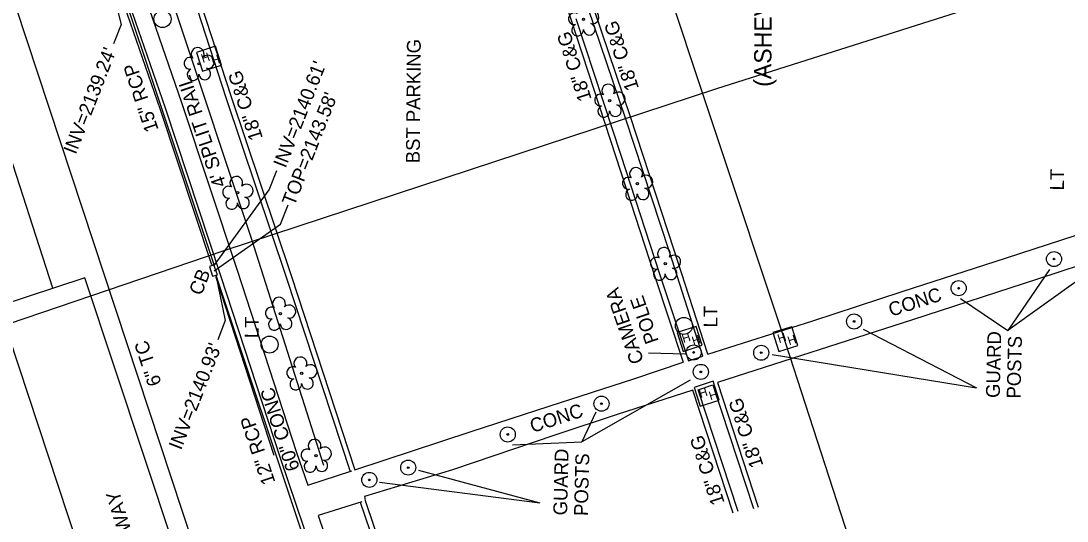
# Model space of a CAD drawing. Extents: x 945964 to 948456, y 631061 to 636061.
# Drawn here: x 946452.8 to 946755.3, y 632205.9 to 632350.7 of the extents above; entities that cross this region are included whole.
import ezdxf

# ---------------------------------------------------------------- set-up
doc = ezdxf.new("R2010")
doc.units = 0
for name, color, linetype in [('Exist Building', 7, 'Continuous'), ('Exist Building Text', 7, 'Continuous'), ('Exist Other Culture Fence Line', 7, 'Continuous'), ('Exist Other Culture Fence Line Text', 7, 'Continuous'), ('Exist Other Culture Located Object CELL', 7, 'Continuous'), ('Exist Other Culture Located Object Leader', 7, 'Continuous'), ('Exist Other Culture Located Object Text', 7, 'Continuous'), ('Exist Property Owner Text', 7, 'Continuous'), ('Exist Right of Way Line', 7, 'Continuous'), ('Exist Roads Curbs', 7, 'Continuous'), ('Exist Roads Curbs Text', 7, 'Continuous'), ('Exist Roads EOP', 7, 'Continuous'), ('Exist Roads EOP Other', 7, 'Continuous'), ('Exist Roads EOP Other Text', 7, 'Continuous'), ('Exist Structure Minor Catch Basin', 7, 'Continuous'), ('Exist Structure Minor Catch Basin Text', 7, 'Continuous'), ('Exist Structure Minor Catch Basin Top Elevation', 7, 'Continuous'), ('Exist Structure Minor Pipes RCP 12 Inch', 7, 'Continuous'), ('Exist Structure Minor Pipes RCP 12 Inch Invert', 7, 'Continuous'), ('Exist Structure Minor Pipes RCP 12 Inch Text', 7, 'Continuous'), ('Exist Structure Minor Pipes RCP 15 Inch', 7, 'Continuous'), ('Exist Structure Minor Pipes RCP 15 Inch Invert', 7, 'Continuous'), ('Exist Structure Minor Pipes RCP 15 Inch Text', 7, 'Continuous'), ('Exist Utilities Other Located Object CELL', 7, 'Continuous'), ('Exist Utilities Other Located Object Leader', 7, 'Continuous'), ('Exist Utilities Other Located Object Text', 7, 'Continuous'), ('Exist Utilities Other Pole CELL', 7, 'Continuous'), ('Exist Utilities Other Pole Text', 7, 'Continuous'), ('Exist Utilities Power Hand Hole CELL', 7, 'Continuous'), ('Exist Utilities Sanitary Sewer UG Line', 7, 'Continuous'), ('Exist Utilities Sanitary Sewer UG Line Text', 7, 'Continuous'), ('Exist Utilities Telephone Hand Hole CELL', 7, 'Continuous'), ('Exist Utilities Telephone UG FO SUE', 7, 'Continuous'), ('Exist Utilities Water UG Line SUE', 7, 'Continuous'), ('Exist Vegetation Tree CELL', 7, 'Continuous')]:
    doc.layers.add(name, color=color, linetype=linetype)

# ---------------------------------------------------------------- blocks, each defined once
blk = doc.blocks.new('EXIST UTILITIES TELEPHONE HAND HOLE')
at = {"layer": 'Exist Utilities Telephone Hand Hole CELL'}
for p, q in [((-0.0573, 0.0573), (-0.0573, -0.0573)), ((0.0573, 0.0573), (-0.0573, 0.0573)), ((0, 0), (0, 0)), ((0.0573, -0.0573), (0.0573, 0.0573)), ((-0.0573, -0.0573), (0.0573, -0.0573))]:
    blk.add_line(p, q, dxfattribs=at)
for p in [(-0.0417, -0.0118), (0.0098, -0.0411)]:
    blk.add_text('H', height=0.05, dxfattribs=at).set_placement(p)
blk = doc.blocks.new('EXIST UTILITIES POWER HAND HOLE')
at = {"layer": 'Exist Utilities Power Hand Hole CELL'}
blk.add_line((0, 0), (0, 0), dxfattribs=at)
blk.add_lwpolyline([(-0.059, -0.0545), (0.056, -0.0545), (0.056, 0.0605), (-0.059, 0.0605), (-0.059, -0.0545)], dxfattribs=at)
for p in [(-0.0432, -0.0095), (0.0081, -0.0399)]:
    blk.add_text('H', height=0.05, dxfattribs=at).set_placement(p)
blk = doc.blocks.new('EXIST UTILITIES OTHER POLE')
at = {"layer": 'Exist Utilities Other Pole CELL'}
blk.add_circle((0, 0), 0.0493, dxfattribs=at)
blk = doc.blocks.new('EXIST VEGETATION TREE')
at = {"layer": 'Exist Vegetation Tree CELL'}
blk.add_line((0, 0), (0, 0), dxfattribs=at)
blk.add_circle((0, 0), 0.00652, dxfattribs=at)
for centre, radius, start, end in [((-0.0077, 0.0575), 0.0371, 330.16508, 219.71335), ((-0.0521, 0.0031), 0.0345, 62.66361, 279.3457), ((0.051, 0.0118), 0.038, 257.1011, 134.19993), ((-0.0341, -0.0624), 0.0338, 111.56708, 6.23104), ((0.0335, -0.058), 0.034, 181.28216, 74.55999)]:
    blk.add_arc(centre, radius, start, end, dxfattribs=at)
blk = doc.blocks.new('EXIST OTHER CULTURE LOCATED OBJECT')
at = {"layer": 'Exist Other Culture Located Object CELL'}
for radius in [0.0436, 0.0048]:
    blk.add_circle((0, 0), radius, dxfattribs=at)
blk = doc.blocks.new('EXIST UTILITIES OTHER LOCATED OBJECT')
at = {"layer": 'Exist Utilities Other Located Object CELL'}
for radius in [0.0436, 0.0048]:
    blk.add_circle((0, 0), radius, dxfattribs=at)

msp = doc.modelspace()

# ---------------------------------------------------------------- linework, layer by layer
at = {"layer": 'Exist Building'}
for p, q in [((946471.33, 632276.39), (946446.33, 632268.12)), ((946524.64, 632115.16), (946471.33, 632276.39)), ((946446.33, 632268.12), (946470.71, 632194.37))]:
    msp.add_line(p, q, dxfattribs=at)
at = {"layer": 'Exist Other Culture Fence Line'}
msp.add_lwpolyline([(946506.83, 632390.05), (946488.18, 632383.49), (946497.92, 632352.5), (946519.42, 632287.8), (946540.28, 632222.09)], dxfattribs=at)
at = {"layer": 'Exist Other Culture Located Object Leader'}
for points in [[(946778.91, 632290.2), (946738.17, 632261.05)], [(946750.26, 632278.76), (946738.17, 632261.05)], [(946724.56, 632270.4), (946738.17, 632261.05)], [(946696.4, 632261.5), (946729.11, 632244.47)], [(946670.09, 632254.13), (946729.11, 632244.47)], [(946646.38, 632246.73), (946614.98, 632228.9)], [(946619.1, 632237.49), (946614.98, 632228.9)], [(946594.95, 632228.02), (946614.98, 632228.9)], [(946567.81, 632220.66), (946602.84, 632211.24)], [(946556.53, 632217.17), (946602.84, 632211.24)]]:
    msp.add_lwpolyline(points, dxfattribs=at)
at = {"layer": 'Exist Right of Way Line'}
msp.add_arc((948848.33, 632890.69), 2096.28, 158.90258, 198.31343, dxfattribs=at)
at = {"layer": 'Exist Roads Curbs'}
for points in [[(946492.13, 632447.46), (946498.81, 632426.94), (946510, 632392.72), (946510.1, 632390.02), (946509.42, 632388.55), (946507.88, 632387.32), (946506.42, 632386.55), (946494.48, 632382.79), (946512.11, 632328.53), (946529.55, 632276.58), (946548, 632220.32)], [(946474.21, 632385.84), (946482.4, 632360.8), (946494.51, 632325.55), (946510.57, 632277), (946527.78, 632224.23), (946539.18, 632190.59), (946550.88, 632153.85)], [(946613.32, 632351.46), (946626.33, 632311.85), (946637.49, 632277.47), (946645.84, 632252.28), (946650.04, 632253.66), (946640.33, 632283.84), (946627.67, 632322.53), (946615.04, 632359.91)], [(946462.02, 632273.31), (946447.69, 632317.91), (946443.37, 632328.8), (946439.21, 632334.97)], [(946660.2, 632208.67), (946648.66, 632243.89), (946652.93, 632245.38), (946664.63, 632209.52)], [(946550.94, 632211.37), (946560.9, 632182), (946567.43, 632162.7)]]:
    msp.add_lwpolyline(points, dxfattribs=at)
at = {"layer": 'Exist Roads EOP'}
for points in [[(946534.32, 632400.88), (946568.79, 632411.99), (946574.23, 632412.91), (946577.87, 632412.85), (946581.89, 632411.97), (946585.45, 632410.39), (946590.1, 632407), (946593.27, 632403.56), (946595.64, 632399.18), (946598.8, 632390.49), (946611.9, 632350.99), (946624.9, 632311.38), (946636.06, 632277), (946644.37, 632251.95)], [(946477.9, 632369.47), (946480.98, 632360.32), (946493.09, 632325.07), (946507.94, 632280.16)], [(946651.44, 632254.21), (946641.75, 632284.31), (946629.09, 632323), (946616.46, 632360.39)], [(946509.06, 632276.78), (946509.14, 632276.53), (946525.95, 632224.97)], [(946658.78, 632208.2), (946647.1, 632243.86)], [(946654.29, 632246.06), (946666.06, 632209.99)], [(946552.36, 632211.85), (946562.32, 632182.48), (946568.85, 632163.18)]]:
    msp.add_lwpolyline(points, dxfattribs=at)
at = {"layer": 'Exist Roads EOP Other'}
for points in [[(946493.56, 632447.92), (946500.23, 632427.41), (946511.49, 632392.99), (946511.62, 632389.72), (946510.63, 632387.6), (946508.71, 632386.06), (946507, 632385.16), (946496.37, 632381.82), (946513.54, 632329), (946530.98, 632277.05), (946549.42, 632220.79)], [(946466.96, 632429.81), (946472.55, 632408.51), (946478.3, 632388.7), (946487.13, 632362.41), (946499.25, 632327.15), (946515.32, 632278.56), (946532.52, 632225.8), (946535.75, 632216.29)], [(946651.44, 632254.21), (946681.86, 632263.9), (946707.64, 632272.38), (946737.82, 632282.13), (946781.68, 632296.4), (946784.4, 632288.27), (946746.8, 632276), (946710.6, 632264.15), (946654.29, 632246.06)], [(946549.42, 632220.79), (946582.97, 632231.85), (946605.53, 632239.22), (946630.02, 632247.14), (946644.37, 632251.95)], [(946647.1, 632243.86), (946625.28, 632236.73), (946607.19, 632230.75), (946577.61, 632220.71), (946552.21, 632213.02), (946552.36, 632211.85)], [(946535.75, 632216.29), (946548.47, 632220.48)], [(946551.42, 632211.53), (946538.73, 632207.5)], [(946538.73, 632207.5), (946543.93, 632192.15), (946555.65, 632155.37)]]:
    msp.add_lwpolyline(points, dxfattribs=at)
at = {"layer": 'Exist Structure Minor Catch Basin'}
msp.add_lwpolyline([(946508.63, 632280.09), (946507.3, 632279.65), (946508.17, 632276.85), (946509.65, 632277.22), (946508.63, 632280.09)], dxfattribs=at)
at = {"layer": 'Exist Structure Minor Catch Basin Top Elevation'}
msp.add_lwpolyline([(946508.71, 632278.41), (946527.91, 632291.9), (946530.1, 632297.49)], dxfattribs=at)
at = {"layer": 'Exist Structure Minor Pipes RCP 12 Inch'}
msp.add_line((946509.16, 632277.12), (946539.9, 632185.19), dxfattribs=at)
at = {"layer": 'Exist Structure Minor Pipes RCP 12 Inch Invert'}
for points in [[(946476.16, 632372.48), (946481.79, 632349.67), (946479.6, 632344.09)], [(946509.16, 632277.12), (946511.92, 632264), (946509.74, 632258.41)]]:
    msp.add_lwpolyline(points, dxfattribs=at)
at = {"layer": 'Exist Structure Minor Pipes RCP 15 Inch'}
msp.add_line((946478, 632371.9), (946508.73, 632279.89), dxfattribs=at)
at = {"layer": 'Exist Structure Minor Pipes RCP 15 Inch Invert'}
msp.add_lwpolyline([(946508.73, 632279.89), (946524.58, 632301.84), (946526.77, 632307.42)], dxfattribs=at)
at = {"layer": 'Exist Utilities Other Located Object Leader'}
msp.add_lwpolyline([(946644.92, 632254.21), (946634.27, 632254.52)], dxfattribs=at)
at = {"layer": 'Exist Utilities Sanitary Sewer UG Line'}
msp.add_lwpolyline([(946438.33, 632393.96), (946553.99, 632043.29)], dxfattribs=at)
at = {"layer": 'Exist Utilities Telephone UG FO SUE'}
msp.add_lwpolyline([(946728.9, 632087.94), (946672.89, 632260.87), (946635.97, 632372.12), (946605.15, 632459.23), (946588.27, 632452.76), (946512.92, 632430)], dxfattribs=at)
at = {"layer": 'Exist Utilities Water UG Line SUE'}
msp.add_lwpolyline([(946434.69, 632258.09), (946511.57, 632284.27), (946654.04, 632331.17), (946725.48, 632353.84), (946810.02, 632380.77), (946838.73, 632390.42)], dxfattribs=at)

# ---------------------------------------------------------------- block references
at = {"layer": 'Exist Other Culture Located Object CELL', "xscale": 50, "yscale": 50}
for p in [(946751.58, 632281.78), (946723.99, 632273.35), (946693.76, 632263.71), (946666.9, 632254.66), (946649.44, 632249.12), (946620.7, 632239.91), (946593.6, 632230.99), (946564.81, 632221.4), (946553.56, 632217.85)]:
    msp.add_blockref('EXIST OTHER CULTURE LOCATED OBJECT', p, dxfattribs=at)
at = {"layer": 'Exist Utilities Other Located Object CELL', "xscale": 50, "yscale": 50}
msp.add_blockref('EXIST UTILITIES OTHER LOCATED OBJECT', (946647.35, 632254.74), dxfattribs=at)
at = {"layer": 'Exist Utilities Other Pole CELL', "xscale": 50, "yscale": 50}
for p in [(946493.75, 632351.28), (946644.55, 632262.44), (946524.72, 632257.02)]:
    msp.add_blockref('EXIST UTILITIES OTHER POLE', p, dxfattribs=at)
at = {"layer": 'Exist Utilities Power Hand Hole CELL'}
for p, xscale, yscale, rotation in [((946507.31, 632339.66), 49.999999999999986, 49.99999999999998, 18.00468617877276), ((946646.32, 632258.55), 49.99999999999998, 49.99999999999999, 17.78876884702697), ((946651.24, 632242.65), 49.999999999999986, 49.999999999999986, 17.71117253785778)]:
    msp.add_blockref('EXIST UTILITIES POWER HAND HOLE', p, dxfattribs=dict(at, xscale=xscale, yscale=yscale, rotation=rotation))
at = {"layer": 'Exist Utilities Telephone Hand Hole CELL', "xscale": 49.999999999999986, "yscale": 49.99999999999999, "rotation": 17.530193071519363}
msp.add_blockref('EXIST UTILITIES TELEPHONE HAND HOLE', (946673.89, 632258.61), dxfattribs=at)
at = {"layer": 'Exist Vegetation Tree CELL', "xscale": 50, "yscale": 50}
for p in [(946615.5, 632351.21), (946504.31, 632338.3), (946623.06, 632327.66), (946631.09, 632303.58), (946515.48, 632300.98), (946639.15, 632280.42), (946527.84, 632265.98), (946534.02, 632248.7), (946538.14, 632224.85)]:
    msp.add_blockref('EXIST VEGETATION TREE', p, dxfattribs=at)

# ---------------------------------------------------------------- texts
at = {"layer": 'Exist Building Text'}
msp.add_text('BREEZEWAY', height=4, rotation=107.1732, dxfattribs=at).set_placement((946491.06, 632182.93))
at = {"layer": 'Exist Other Culture Fence Line Text'}
msp.add_text("4' SPLIT RAIL", height=4, rotation=108.3803, dxfattribs=at).set_placement((946512.31, 632303.31))
at = {"layer": 'Exist Other Culture Located Object Text'}
for s, p in [('GUARD', (946735.87, 632241.54)), ('POSTS', (946741.87, 632241.36)), ('GUARD', (946610.75, 632207.53)), ('POSTS', (946616.75, 632207.36))]:
    msp.add_text(s, height=4, rotation=88.6111, dxfattribs=at).set_placement(p)
at = {"layer": 'Exist Property Owner Text'}
msp.add_text('(ASHEVILLE REGIONAL AIRPORT)', height=5, rotation=89.61, dxfattribs=at).set_placement((946669.8, 632331.64))
at = {"layer": 'Exist Roads Curbs Text'}
for p in [(946631.58, 632331.27), (946617.91, 632328.15), (946522.81, 632316.85), (946667.57, 632222.06), (946656.37, 632211.26)]:
    msp.add_text('18" C&G', height=4, rotation=107.8542, dxfattribs=at).set_placement(p)
at = {"layer": 'Exist Roads EOP Other Text'}
for s, rotation, p in [('BST PARKING', 89.5187, (946568.15, 632309.52)), ('CONC', 17.9062, (946704.47, 632265.05)), ('60" CONC', 108.0585, (946533.51, 632221.14)), ('CONC', 17.9062, (946600.76, 632231.42))]:
    msp.add_text(s, height=4, rotation=rotation, dxfattribs=at).set_placement(p)
at = {"layer": 'Exist Structure Minor Catch Basin Text'}
msp.add_text('CB', height=4, rotation=68.619, dxfattribs=at).set_placement((946504.99, 632270.99))
at = {"layer": 'Exist Structure Minor Catch Basin Top Elevation'}
msp.add_text("TOP=2143.58'", height=4, rotation=68.6189, dxfattribs=at).set_placement((946531.88, 632296.93))
at = {"layer": 'Exist Structure Minor Pipes RCP 12 Inch Invert'}
for s, p in [("INV=2139.24'", (946468.67, 632311.87)), ("INV=2140.93'", (946499.12, 632226.28))]:
    msp.add_text(s, height=4, rotation=68.6189, dxfattribs=at).set_placement(p)
at = {"layer": 'Exist Structure Minor Pipes RCP 12 Inch Text'}
msp.add_text('12" RCP', height=4, rotation=108.4884, dxfattribs=at).set_placement((946526.45, 632217.2))
at = {"layer": 'Exist Structure Minor Pipes RCP 15 Inch Invert'}
msp.add_text("INV=2140.61'", height=4, rotation=68.6189, dxfattribs=at).set_placement((946529.35, 632307.92))
at = {"layer": 'Exist Structure Minor Pipes RCP 15 Inch Text'}
msp.add_text('15" RCP', height=4, rotation=108.4705, dxfattribs=at).set_placement((946492.67, 632319.29))
at = {"layer": 'Exist Utilities Other Located Object Text'}
for s, p in [('CAMERA', (946633.01, 632252.22)), ('POLE', (946637.33, 632258.07))]:
    msp.add_text(s, height=4, rotation=109.1057, dxfattribs=at).set_placement(p)
at = {"layer": 'Exist Utilities Other Pole Text'}
for p in [(946754.45, 632301.65), (946654.21, 632261.97), (946521.54, 632258.88)]:
    msp.add_text('LT', height=4, rotation=89.5187, dxfattribs=at).set_placement(p)
at = {"layer": 'Exist Utilities Sanitary Sewer UG Line Text'}
msp.add_text('6" TC', height=4, rotation=108.253, dxfattribs=at).set_placement((946493.53, 632245.76))

doc.saveas('drawing.dxf')
